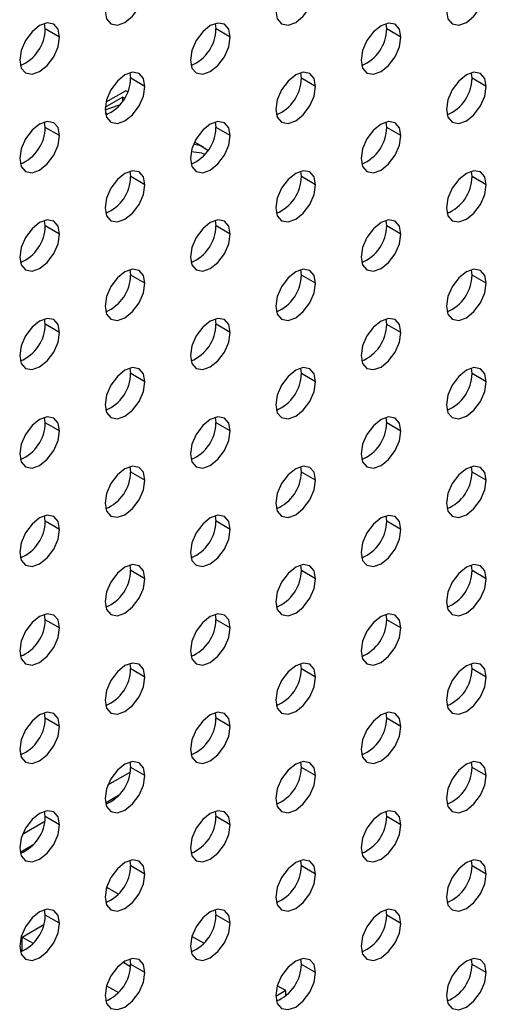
# Model space of a CAD drawing. Header units: millimetres. Extents: x 0 to 1118, y 0 to 864.
# Tile 380 of 397: x 1028.78 to 1031.1, y 704.77 to 709.67. Entities that reach past the tile are written whole.
import ezdxf

# ---------------------------------------------------------------- set-up
doc = ezdxf.new("R2010")
doc.units = ezdxf.units.MM

msp = doc.modelspace()

# ---------------------------------------------------------------- linework, layer by layer
at = {"color": 7, "linetype": 'Continuous', "lineweight": 25}
for p, q in [((1028.9034, 709.6257), (1028.9002, 709.6528)), ((1029.752, 709.6256), (1029.7487, 709.6527)), ((1030.6005, 709.6256), (1030.5973, 709.6526)), ((1028.9741, 709.5849), (1028.9034, 709.6257)), ((1029.8227, 709.5848), (1029.752, 709.6256)), ((1030.6712, 709.5847), (1030.6005, 709.6256)), ((1029.3277, 709.3807), (1029.3245, 709.4078)), ((1030.1762, 709.3806), (1030.173, 709.4077)), ((1031.0248, 709.3805), (1031.0215, 709.4076)), ((1029.3984, 709.3399), (1029.3277, 709.3807)), ((1030.2469, 709.3398), (1030.1762, 709.3806)), ((1031.0955, 709.3397), (1031.0248, 709.3805)), ((1029.3032, 709.318), (1029.2046, 709.261)), ((1029.313, 709.3123), (1029.3032, 709.318)), ((1029.2008, 709.2357), (1029.2876, 709.2858)), ((1029.2971, 709.2804), (1029.2876, 709.2858)), ((1029.2876, 709.2858), (1029.2876, 709.2656)), ((1028.9034, 709.1358), (1028.9002, 709.1629)), ((1029.752, 709.1357), (1029.7487, 709.1628)), ((1030.6005, 709.1356), (1030.5973, 709.1627)), ((1028.9741, 709.095), (1028.9034, 709.1358)), ((1029.8227, 709.0949), (1029.752, 709.1357)), ((1030.6712, 709.0948), (1030.6005, 709.1356)), ((1029.6897, 709.0374), (1029.6455, 709.0628)), ((1029.3277, 708.8908), (1029.3245, 708.9179)), ((1030.1762, 708.8907), (1030.173, 708.9178)), ((1031.0248, 708.8906), (1031.0215, 708.9177)), ((1029.3984, 708.85), (1029.3277, 708.8908)), ((1030.2469, 708.8499), (1030.1762, 708.8907)), ((1031.0955, 708.8498), (1031.0248, 708.8906)), ((1028.9034, 708.6459), (1028.9002, 708.673)), ((1029.752, 708.6458), (1029.7487, 708.6729)), ((1030.6005, 708.6457), (1030.5973, 708.6728)), ((1028.9741, 708.605), (1028.9034, 708.6459)), ((1029.8227, 708.605), (1029.752, 708.6458)), ((1030.6712, 708.6049), (1030.6005, 708.6457)), ((1029.3277, 708.4009), (1029.3245, 708.4279)), ((1030.1762, 708.4008), (1030.173, 708.4279)), ((1031.0248, 708.4007), (1031.0215, 708.4278)), ((1029.3984, 708.36), (1029.3277, 708.4009)), ((1030.2469, 708.36), (1030.1762, 708.4008)), ((1031.0955, 708.3599), (1031.0248, 708.4007)), ((1028.9034, 708.1559), (1028.9002, 708.183)), ((1029.752, 708.1559), (1029.7487, 708.1829)), ((1030.6005, 708.1558), (1030.5973, 708.1829)), ((1028.9741, 708.1151), (1028.9034, 708.1559)), ((1029.8227, 708.115), (1029.752, 708.1559)), ((1030.6712, 708.115), (1030.6005, 708.1558)), ((1029.3277, 707.9109), (1029.3245, 707.938)), ((1030.1762, 707.9109), (1030.173, 707.9379)), ((1031.0248, 707.9108), (1031.0215, 707.9379)), ((1029.3984, 707.8701), (1029.3277, 707.9109)), ((1030.2469, 707.87), (1030.1762, 707.9109)), ((1031.0955, 707.87), (1031.0248, 707.9108)), ((1028.9034, 707.666), (1028.9002, 707.6931)), ((1029.752, 707.6659), (1029.7487, 707.693)), ((1030.6005, 707.6659), (1030.5973, 707.6929)), ((1028.9741, 707.6252), (1028.9034, 707.666)), ((1029.8227, 707.6251), (1029.752, 707.6659)), ((1030.6712, 707.625), (1030.6005, 707.6659)), ((1029.3277, 707.421), (1029.3245, 707.4481)), ((1030.1762, 707.4209), (1030.173, 707.448)), ((1031.0248, 707.4209), (1031.0215, 707.4479)), ((1029.3984, 707.3802), (1029.3277, 707.421)), ((1030.2469, 707.3801), (1030.1762, 707.4209)), ((1031.0955, 707.38), (1031.0248, 707.4209)), ((1028.9034, 707.1761), (1028.9002, 707.2032)), ((1029.752, 707.176), (1029.7487, 707.2031)), ((1030.6005, 707.1759), (1030.5973, 707.203)), ((1028.9741, 707.1353), (1028.9034, 707.1761)), ((1029.8227, 707.1352), (1029.752, 707.176)), ((1030.6712, 707.1351), (1030.6005, 707.1759)), ((1029.3277, 706.9311), (1029.3245, 706.9582)), ((1030.1762, 706.931), (1030.173, 706.9581)), ((1031.0248, 706.9309), (1031.0215, 706.958)), ((1029.3984, 706.8903), (1029.3277, 706.9311)), ((1030.2469, 706.8902), (1030.1762, 706.931)), ((1031.0955, 706.8901), (1031.0248, 706.9309)), ((1028.9034, 706.6862), (1028.9002, 706.7133)), ((1029.752, 706.6861), (1029.7487, 706.7132)), ((1030.6005, 706.686), (1030.5973, 706.7131)), ((1028.9741, 706.6453), (1028.9034, 706.6862)), ((1029.8227, 706.6453), (1029.752, 706.6861)), ((1030.6712, 706.6452), (1030.6005, 706.686)), ((1029.3277, 706.4412), (1029.3245, 706.4683)), ((1030.1762, 706.4411), (1030.173, 706.4682)), ((1031.0248, 706.441), (1031.0215, 706.4681)), ((1029.3984, 706.4003), (1029.3277, 706.4412)), ((1030.2469, 706.4003), (1030.1762, 706.4411)), ((1031.0955, 706.4002), (1031.0248, 706.441)), ((1028.9034, 706.1962), (1028.9002, 706.2233)), ((1029.752, 706.1962), (1029.7487, 706.2232)), ((1030.6005, 706.1961), (1030.5973, 706.2232)), ((1028.9741, 706.1554), (1028.9034, 706.1962)), ((1029.8227, 706.1553), (1029.752, 706.1962)), ((1030.6712, 706.1553), (1030.6005, 706.1961)), ((1029.3277, 705.9512), (1029.3245, 705.9783)), ((1030.1762, 705.9512), (1030.173, 705.9782)), ((1031.0248, 705.9511), (1031.0215, 705.9782)), ((1029.2148, 705.8638), (1029.3258, 705.9279)), ((1029.3984, 705.9104), (1029.3277, 705.9512)), ((1030.2469, 705.9103), (1030.1762, 705.9512)), ((1031.0955, 705.9103), (1031.0248, 705.9511)), ((1029.2023, 705.775), (1029.27, 705.814)), ((1028.9034, 705.7063), (1028.9002, 705.7334)), ((1029.752, 705.7062), (1029.7487, 705.7333)), ((1030.6005, 705.7062), (1030.5973, 705.7332)), ((1028.7906, 705.6189), (1028.9015, 705.683)), ((1028.9741, 705.6655), (1028.9034, 705.7063)), ((1029.8227, 705.6654), (1029.752, 705.7062)), ((1030.6712, 705.6653), (1030.6005, 705.7062)), ((1028.778, 705.53), (1028.8457, 705.5691)), ((1029.3277, 705.4613), (1029.3245, 705.4884)), ((1030.1762, 705.4612), (1030.173, 705.4883)), ((1031.0248, 705.4612), (1031.0215, 705.4882)), ((1029.3984, 705.4205), (1029.3277, 705.4613)), ((1030.2469, 705.4204), (1030.1762, 705.4612)), ((1031.0955, 705.4203), (1031.0248, 705.4612)), ((1029.2063, 705.3486), (1029.2128, 705.3523)), ((1029.2671, 705.321), (1029.2128, 705.3523)), ((1028.9034, 705.2164), (1028.9002, 705.2435)), ((1029.752, 705.2163), (1029.7487, 705.2434)), ((1030.6005, 705.2162), (1030.5973, 705.2433)), ((1028.9741, 705.1756), (1028.9034, 705.2164)), ((1029.8227, 705.1755), (1029.752, 705.2163)), ((1030.6712, 705.1754), (1030.6005, 705.2162)), ((1028.7885, 705.1074), (1028.8963, 705.1696)), ((1028.7885, 705.0372), (1028.7885, 705.1074)), ((1028.7885, 705.1074), (1028.8428, 705.0761)), ((1029.6914, 705.076), (1029.6324, 705.1101)), ((1029.3277, 704.9714), (1029.3245, 704.9985)), ((1030.1762, 704.9713), (1030.173, 704.9984)), ((1031.0248, 704.9712), (1031.0215, 704.9983)), ((1029.3272, 704.9597), (1029.2895, 704.9815)), ((1029.3984, 704.9306), (1029.3277, 704.9714)), ((1030.2469, 704.9305), (1030.1762, 704.9713)), ((1031.0955, 704.9304), (1031.0248, 704.9712)), ((1029.2082, 704.8651), (1029.2672, 704.8311)), ((1030.099, 704.8407), (1030.049, 704.8118)), ((1030.099, 704.8407), (1030.0567, 704.8651)), ((1030.099, 704.8152), (1030.099, 704.8407))]:
    msp.add_line(p, q, dxfattribs=at)
at = {"color": 8, "linetype": 'Continuous', "lineweight": 25}
msp.add_line((1029.2015, 709.2093), (1029.214, 709.202), dxfattribs=at)
at = {"color": 7, "linetype": 'Continuous', "lineweight": 25, "flags": 128}
for points in [[(1029.2004, 709.7155), (1029.208, 709.6761), (1029.2294, 709.6514), (1029.2615, 709.6452), (1029.2994, 709.6583), (1029.3373, 709.6889), (1029.3694, 709.7322), (1029.3909, 709.7817), (1029.3984, 709.8298)], [(1030.0489, 709.7154), (1030.0565, 709.676), (1030.0779, 709.6513), (1030.1101, 709.6451), (1030.1479, 709.6583), (1030.1858, 709.6888), (1030.2179, 709.7322), (1030.2394, 709.7816), (1030.2469, 709.8297)], [(1030.8975, 709.7154), (1030.905, 709.676), (1030.9265, 709.6513), (1030.9586, 709.645), (1030.9965, 709.6582), (1031.0343, 709.6888), (1031.0665, 709.7321), (1031.0879, 709.7816), (1031.0955, 709.8297)], [(1028.9741, 709.5849), (1028.9666, 709.6243), (1028.9451, 709.649), (1028.913, 709.6552), (1028.8751, 709.6421), (1028.8373, 709.6115), (1028.8051, 709.5682), (1028.7837, 709.5187), (1028.7762, 709.4706)], [(1029.8227, 709.5848), (1029.8151, 709.6242), (1029.7937, 709.6489), (1029.7616, 709.6551), (1029.7237, 709.642), (1029.6858, 709.6114), (1029.6537, 709.5681), (1029.6322, 709.5186), (1029.6247, 709.4705)], [(1030.6712, 709.5847), (1030.6637, 709.6241), (1030.6422, 709.6488), (1030.6101, 709.6551), (1030.5722, 709.6419), (1030.5343, 709.6113), (1030.5022, 709.568), (1030.4807, 709.5185), (1030.4732, 709.4704)], [(1028.7762, 709.4706), (1028.7837, 709.4312), (1028.8051, 709.4065), (1028.8373, 709.4003), (1028.8751, 709.4134), (1028.913, 709.444), (1028.9451, 709.4873), (1028.9666, 709.5368), (1028.9741, 709.5849)], [(1029.6247, 709.4705), (1029.6322, 709.4311), (1029.6537, 709.4064), (1029.6858, 709.4002), (1029.7237, 709.4133), (1029.7616, 709.4439), (1029.7937, 709.4872), (1029.8151, 709.5367), (1029.8227, 709.5848)], [(1030.4732, 709.4704), (1030.4807, 709.431), (1030.5022, 709.4063), (1030.5343, 709.4001), (1030.5722, 709.4133), (1030.6101, 709.4438), (1030.6422, 709.4872), (1030.6637, 709.5366), (1030.6712, 709.5847)], [(1029.3984, 709.3399), (1029.3909, 709.3793), (1029.3694, 709.404), (1029.3373, 709.4102), (1029.2994, 709.3971), (1029.2615, 709.3665), (1029.2294, 709.3232), (1029.208, 709.2737), (1029.2004, 709.2256)], [(1030.2469, 709.3398), (1030.2394, 709.3792), (1030.2179, 709.4039), (1030.1858, 709.4101), (1030.1479, 709.397), (1030.1101, 709.3664), (1030.0779, 709.3231), (1030.0565, 709.2736), (1030.0489, 709.2255)], [(1031.0955, 709.3397), (1031.0879, 709.3791), (1031.0665, 709.4038), (1031.0343, 709.4101), (1030.9965, 709.3969), (1030.9586, 709.3663), (1030.9265, 709.323), (1030.905, 709.2735), (1030.8975, 709.2254)], [(1029.2004, 709.2256), (1029.208, 709.1862), (1029.2294, 709.1615), (1029.2615, 709.1553), (1029.2994, 709.1684), (1029.3373, 709.199), (1029.3694, 709.2423), (1029.3909, 709.2918), (1029.3984, 709.3399)], [(1030.0489, 709.2255), (1030.0565, 709.1861), (1030.0779, 709.1614), (1030.1101, 709.1552), (1030.1479, 709.1683), (1030.1858, 709.1989), (1030.2179, 709.2422), (1030.2394, 709.2917), (1030.2469, 709.3398)], [(1030.8975, 709.2254), (1030.905, 709.186), (1030.9265, 709.1613), (1030.9586, 709.1551), (1030.9965, 709.1683), (1031.0343, 709.1988), (1031.0665, 709.2422), (1031.0879, 709.2916), (1031.0955, 709.3397)], [(1029.2004, 709.223), (1029.2674, 709.246), (1029.2728, 709.2467)], [(1028.9741, 709.095), (1028.9666, 709.1344), (1028.9451, 709.1591), (1028.913, 709.1653), (1028.8751, 709.1521), (1028.8373, 709.1216), (1028.8051, 709.0782), (1028.7837, 709.0288), (1028.7762, 708.9807)], [(1029.8227, 709.0949), (1029.8151, 709.1343), (1029.7937, 709.159), (1029.7616, 709.1652), (1029.7237, 709.1521), (1029.6858, 709.1215), (1029.6537, 709.0782), (1029.6322, 709.0287), (1029.6247, 708.9806)], [(1030.6712, 709.0948), (1030.6637, 709.1342), (1030.6422, 709.1589), (1030.6101, 709.1651), (1030.5722, 709.152), (1030.5343, 709.1214), (1030.5022, 709.0781), (1030.4807, 709.0286), (1030.4732, 708.9805)], [(1028.7762, 708.9807), (1028.7837, 708.9413), (1028.8051, 708.9166), (1028.8373, 708.9103), (1028.8751, 708.9235), (1028.913, 708.9541), (1028.9451, 708.9974), (1028.9666, 709.0469), (1028.9741, 709.095)], [(1029.6247, 708.9806), (1029.6322, 708.9412), (1029.6537, 708.9165), (1029.6858, 708.9103), (1029.7237, 708.9234), (1029.7616, 708.954), (1029.7937, 708.9973), (1029.8151, 709.0468), (1029.8227, 709.0949)], [(1029.7118, 709.0205), (1029.6749, 709.0445), (1029.6407, 709.0522)], [(1030.4732, 708.9805), (1030.4807, 708.9411), (1030.5022, 708.9164), (1030.5343, 708.9102), (1030.5722, 708.9233), (1030.6101, 708.9539), (1030.6422, 708.9972), (1030.6637, 709.0467), (1030.6712, 709.0948)], [(1029.3984, 708.85), (1029.3909, 708.8894), (1029.3694, 708.9141), (1029.3373, 708.9203), (1029.2994, 708.9071), (1029.2615, 708.8766), (1029.2294, 708.8332), (1029.208, 708.7838), (1029.2004, 708.7357)], [(1030.2469, 708.8499), (1030.2394, 708.8893), (1030.2179, 708.914), (1030.1858, 708.9202), (1030.1479, 708.9071), (1030.1101, 708.8765), (1030.0779, 708.8332), (1030.0565, 708.7837), (1030.0489, 708.7356)], [(1031.0955, 708.8498), (1031.0879, 708.8892), (1031.0665, 708.9139), (1031.0343, 708.9201), (1030.9965, 708.907), (1030.9586, 708.8764), (1030.9265, 708.8331), (1030.905, 708.7836), (1030.8975, 708.7355)], [(1029.2004, 708.7357), (1029.208, 708.6963), (1029.2294, 708.6716), (1029.2615, 708.6653), (1029.2994, 708.6785), (1029.3373, 708.7091), (1029.3694, 708.7524), (1029.3909, 708.8019), (1029.3984, 708.85)], [(1030.0489, 708.7356), (1030.0565, 708.6962), (1030.0779, 708.6715), (1030.1101, 708.6653), (1030.1479, 708.6784), (1030.1858, 708.709), (1030.2179, 708.7523), (1030.2394, 708.8018), (1030.2469, 708.8499)], [(1030.8975, 708.7355), (1030.905, 708.6961), (1030.9265, 708.6714), (1030.9586, 708.6652), (1030.9965, 708.6783), (1031.0343, 708.7089), (1031.0665, 708.7522), (1031.0879, 708.8017), (1031.0955, 708.8498)], [(1028.9741, 708.605), (1028.9666, 708.6444), (1028.9451, 708.6691), (1028.913, 708.6754), (1028.8751, 708.6622), (1028.8373, 708.6316), (1028.8051, 708.5883), (1028.7837, 708.5388), (1028.7762, 708.4907)], [(1029.8227, 708.605), (1029.8151, 708.6444), (1029.7937, 708.6691), (1029.7616, 708.6753), (1029.7237, 708.6621), (1029.6858, 708.6316), (1029.6537, 708.5882), (1029.6322, 708.5388), (1029.6247, 708.4907)], [(1030.6712, 708.6049), (1030.6637, 708.6443), (1030.6422, 708.669), (1030.6101, 708.6752), (1030.5722, 708.662), (1030.5343, 708.6315), (1030.5022, 708.5882), (1030.4807, 708.5387), (1030.4732, 708.4906)], [(1028.7762, 708.4907), (1028.7837, 708.4513), (1028.8051, 708.4266), (1028.8373, 708.4204), (1028.8751, 708.4336), (1028.913, 708.4641), (1028.9451, 708.5075), (1028.9666, 708.5569), (1028.9741, 708.605)], [(1029.6247, 708.4907), (1029.6322, 708.4513), (1029.6537, 708.4266), (1029.6858, 708.4203), (1029.7237, 708.4335), (1029.7616, 708.4641), (1029.7937, 708.5074), (1029.8151, 708.5569), (1029.8227, 708.605)], [(1030.4732, 708.4906), (1030.4807, 708.4512), (1030.5022, 708.4265), (1030.5343, 708.4202), (1030.5722, 708.4334), (1030.6101, 708.464), (1030.6422, 708.5073), (1030.6637, 708.5568), (1030.6712, 708.6049)], [(1029.3984, 708.36), (1029.3909, 708.3994), (1029.3694, 708.4241), (1029.3373, 708.4304), (1029.2994, 708.4172), (1029.2615, 708.3866), (1029.2294, 708.3433), (1029.208, 708.2938), (1029.2004, 708.2457)], [(1030.2469, 708.36), (1030.2394, 708.3994), (1030.2179, 708.4241), (1030.1858, 708.4303), (1030.1479, 708.4171), (1030.1101, 708.3866), (1030.0779, 708.3432), (1030.0565, 708.2938), (1030.0489, 708.2457)], [(1031.0955, 708.3599), (1031.0879, 708.3993), (1031.0665, 708.424), (1031.0343, 708.4302), (1030.9965, 708.417), (1030.9586, 708.3865), (1030.9265, 708.3432), (1030.905, 708.2937), (1030.8975, 708.2456)], [(1029.2004, 708.2457), (1029.208, 708.2063), (1029.2294, 708.1816), (1029.2615, 708.1754), (1029.2994, 708.1886), (1029.3373, 708.2191), (1029.3694, 708.2625), (1029.3909, 708.3119), (1029.3984, 708.36)], [(1030.0489, 708.2457), (1030.0565, 708.2063), (1030.0779, 708.1816), (1030.1101, 708.1753), (1030.1479, 708.1885), (1030.1858, 708.2191), (1030.2179, 708.2624), (1030.2394, 708.3119), (1030.2469, 708.36)], [(1030.8975, 708.2456), (1030.905, 708.2062), (1030.9265, 708.1815), (1030.9586, 708.1752), (1030.9965, 708.1884), (1031.0343, 708.219), (1031.0665, 708.2623), (1031.0879, 708.3118), (1031.0955, 708.3599)], [(1028.9741, 708.1151), (1028.9666, 708.1545), (1028.9451, 708.1792), (1028.913, 708.1855), (1028.8751, 708.1723), (1028.8373, 708.1417), (1028.8051, 708.0984), (1028.7837, 708.0489), (1028.7762, 708.0008)], [(1029.8227, 708.115), (1029.8151, 708.1544), (1029.7937, 708.1791), (1029.7616, 708.1854), (1029.7237, 708.1722), (1029.6858, 708.1416), (1029.6537, 708.0983), (1029.6322, 708.0488), (1029.6247, 708.0007)], [(1030.6712, 708.115), (1030.6637, 708.1544), (1030.6422, 708.1791), (1030.6101, 708.1853), (1030.5722, 708.1721), (1030.5343, 708.1416), (1030.5022, 708.0982), (1030.4807, 708.0488), (1030.4732, 708.0007)], [(1028.7762, 708.0008), (1028.7837, 707.9614), (1028.8051, 707.9367), (1028.8373, 707.9305), (1028.8751, 707.9437), (1028.913, 707.9742), (1028.9451, 708.0175), (1028.9666, 708.067), (1028.9741, 708.1151)], [(1029.6247, 708.0007), (1029.6322, 707.9613), (1029.6537, 707.9366), (1029.6858, 707.9304), (1029.7237, 707.9436), (1029.7616, 707.9741), (1029.7937, 708.0175), (1029.8151, 708.0669), (1029.8227, 708.115)], [(1030.4732, 708.0007), (1030.4807, 707.9613), (1030.5022, 707.9366), (1030.5343, 707.9303), (1030.5722, 707.9435), (1030.6101, 707.9741), (1030.6422, 708.0174), (1030.6637, 708.0669), (1030.6712, 708.115)], [(1029.3984, 707.8701), (1029.3909, 707.9095), (1029.3694, 707.9342), (1029.3373, 707.9405), (1029.2994, 707.9273), (1029.2615, 707.8967), (1029.2294, 707.8534), (1029.208, 707.8039), (1029.2004, 707.7558)], [(1030.2469, 707.87), (1030.2394, 707.9094), (1030.2179, 707.9341), (1030.1858, 707.9404), (1030.1479, 707.9272), (1030.1101, 707.8966), (1030.0779, 707.8533), (1030.0565, 707.8038), (1030.0489, 707.7557)], [(1031.0955, 707.87), (1031.0879, 707.9094), (1031.0665, 707.9341), (1031.0343, 707.9403), (1030.9965, 707.9271), (1030.9586, 707.8966), (1030.9265, 707.8532), (1030.905, 707.8038), (1030.8975, 707.7557)], [(1029.2004, 707.7558), (1029.208, 707.7164), (1029.2294, 707.6917), (1029.2615, 707.6855), (1029.2994, 707.6987), (1029.3373, 707.7292), (1029.3694, 707.7725), (1029.3909, 707.822), (1029.3984, 707.8701)], [(1030.0489, 707.7557), (1030.0565, 707.7163), (1030.0779, 707.6916), (1030.1101, 707.6854), (1030.1479, 707.6986), (1030.1858, 707.7291), (1030.2179, 707.7725), (1030.2394, 707.8219), (1030.2469, 707.87)], [(1030.8975, 707.7557), (1030.905, 707.7163), (1030.9265, 707.6916), (1030.9586, 707.6853), (1030.9965, 707.6985), (1031.0343, 707.7291), (1031.0665, 707.7724), (1031.0879, 707.8219), (1031.0955, 707.87)], [(1028.9741, 707.6252), (1028.9666, 707.6646), (1028.9451, 707.6893), (1028.913, 707.6955), (1028.8751, 707.6824), (1028.8373, 707.6518), (1028.8051, 707.6085), (1028.7837, 707.559), (1028.7762, 707.5109)], [(1029.8227, 707.6251), (1029.8151, 707.6645), (1029.7937, 707.6892), (1029.7616, 707.6954), (1029.7237, 707.6823), (1029.6858, 707.6517), (1029.6537, 707.6084), (1029.6322, 707.5589), (1029.6247, 707.5108)], [(1030.6712, 707.625), (1030.6637, 707.6644), (1030.6422, 707.6891), (1030.6101, 707.6954), (1030.5722, 707.6822), (1030.5343, 707.6516), (1030.5022, 707.6083), (1030.4807, 707.5588), (1030.4732, 707.5107)], [(1028.7762, 707.5109), (1028.7837, 707.4715), (1028.8051, 707.4468), (1028.8373, 707.4406), (1028.8751, 707.4537), (1028.913, 707.4843), (1028.9451, 707.5276), (1028.9666, 707.5771), (1028.9741, 707.6252)], [(1029.6247, 707.5108), (1029.6322, 707.4714), (1029.6537, 707.4467), (1029.6858, 707.4405), (1029.7237, 707.4536), (1029.7616, 707.4842), (1029.7937, 707.5275), (1029.8151, 707.577), (1029.8227, 707.6251)], [(1030.4732, 707.5107), (1030.4807, 707.4713), (1030.5022, 707.4466), (1030.5343, 707.4404), (1030.5722, 707.4536), (1030.6101, 707.4841), (1030.6422, 707.5275), (1030.6637, 707.5769), (1030.6712, 707.625)], [(1029.3984, 707.3802), (1029.3909, 707.4196), (1029.3694, 707.4443), (1029.3373, 707.4505), (1029.2994, 707.4374), (1029.2615, 707.4068), (1029.2294, 707.3635), (1029.208, 707.314), (1029.2004, 707.2659)], [(1030.2469, 707.3801), (1030.2394, 707.4195), (1030.2179, 707.4442), (1030.1858, 707.4504), (1030.1479, 707.4373), (1030.1101, 707.4067), (1030.0779, 707.3634), (1030.0565, 707.3139), (1030.0489, 707.2658)], [(1031.0955, 707.38), (1031.0879, 707.4194), (1031.0665, 707.4441), (1031.0343, 707.4504), (1030.9965, 707.4372), (1030.9586, 707.4066), (1030.9265, 707.3633), (1030.905, 707.3138), (1030.8975, 707.2657)], [(1029.2004, 707.2659), (1029.208, 707.2265), (1029.2294, 707.2018), (1029.2615, 707.1956), (1029.2994, 707.2087), (1029.3373, 707.2393), (1029.3694, 707.2826), (1029.3909, 707.3321), (1029.3984, 707.3802)], [(1030.0489, 707.2658), (1030.0565, 707.2264), (1030.0779, 707.2017), (1030.1101, 707.1955), (1030.1479, 707.2086), (1030.1858, 707.2392), (1030.2179, 707.2825), (1030.2394, 707.332), (1030.2469, 707.3801)], [(1030.8975, 707.2657), (1030.905, 707.2263), (1030.9265, 707.2016), (1030.9586, 707.1954), (1030.9965, 707.2086), (1031.0343, 707.2391), (1031.0665, 707.2825), (1031.0879, 707.3319), (1031.0955, 707.38)], [(1028.9741, 707.1353), (1028.9666, 707.1747), (1028.9451, 707.1994), (1028.913, 707.2056), (1028.8751, 707.1924), (1028.8373, 707.1619), (1028.8051, 707.1185), (1028.7837, 707.0691), (1028.7762, 707.021)], [(1029.8227, 707.1352), (1029.8151, 707.1746), (1029.7937, 707.1993), (1029.7616, 707.2055), (1029.7237, 707.1924), (1029.6858, 707.1618), (1029.6537, 707.1185), (1029.6322, 707.069), (1029.6247, 707.0209)], [(1030.6712, 707.1351), (1030.6637, 707.1745), (1030.6422, 707.1992), (1030.6101, 707.2054), (1030.5722, 707.1923), (1030.5343, 707.1617), (1030.5022, 707.1184), (1030.4807, 707.0689), (1030.4732, 707.0208)], [(1028.7762, 707.021), (1028.7837, 706.9816), (1028.8051, 706.9569), (1028.8373, 706.9506), (1028.8751, 706.9638), (1028.913, 706.9944), (1028.9451, 707.0377), (1028.9666, 707.0872), (1028.9741, 707.1353)], [(1029.6247, 707.0209), (1029.6322, 706.9815), (1029.6537, 706.9568), (1029.6858, 706.9506), (1029.7237, 706.9637), (1029.7616, 706.9943), (1029.7937, 707.0376), (1029.8151, 707.0871), (1029.8227, 707.1352)], [(1030.4732, 707.0208), (1030.4807, 706.9814), (1030.5022, 706.9567), (1030.5343, 706.9505), (1030.5722, 706.9636), (1030.6101, 706.9942), (1030.6422, 707.0375), (1030.6637, 707.087), (1030.6712, 707.1351)], [(1029.3984, 706.8903), (1029.3909, 706.9297), (1029.3694, 706.9544), (1029.3373, 706.9606), (1029.2994, 706.9474), (1029.2615, 706.9169), (1029.2294, 706.8735), (1029.208, 706.8241), (1029.2004, 706.776)], [(1030.2469, 706.8902), (1030.2394, 706.9296), (1030.2179, 706.9543), (1030.1858, 706.9605), (1030.1479, 706.9474), (1030.1101, 706.9168), (1030.0779, 706.8735), (1030.0565, 706.824), (1030.0489, 706.7759)], [(1031.0955, 706.8901), (1031.0879, 706.9295), (1031.0665, 706.9542), (1031.0343, 706.9604), (1030.9965, 706.9473), (1030.9586, 706.9167), (1030.9265, 706.8734), (1030.905, 706.8239), (1030.8975, 706.7758)], [(1029.2004, 706.776), (1029.208, 706.7366), (1029.2294, 706.7119), (1029.2615, 706.7056), (1029.2994, 706.7188), (1029.3373, 706.7494), (1029.3694, 706.7927), (1029.3909, 706.8422), (1029.3984, 706.8903)], [(1030.0489, 706.7759), (1030.0565, 706.7365), (1030.0779, 706.7118), (1030.1101, 706.7056), (1030.1479, 706.7187), (1030.1858, 706.7493), (1030.2179, 706.7926), (1030.2394, 706.8421), (1030.2469, 706.8902)], [(1030.8975, 706.7758), (1030.905, 706.7364), (1030.9265, 706.7117), (1030.9586, 706.7055), (1030.9965, 706.7186), (1031.0343, 706.7492), (1031.0665, 706.7925), (1031.0879, 706.842), (1031.0955, 706.8901)], [(1028.9741, 706.6453), (1028.9666, 706.6847), (1028.9451, 706.7094), (1028.913, 706.7157), (1028.8751, 706.7025), (1028.8373, 706.6719), (1028.8051, 706.6286), (1028.7837, 706.5791), (1028.7762, 706.531)], [(1029.8227, 706.6453), (1029.8151, 706.6847), (1029.7937, 706.7094), (1029.7616, 706.7156), (1029.7237, 706.7024), (1029.6858, 706.6719), (1029.6537, 706.6285), (1029.6322, 706.5791), (1029.6247, 706.531)], [(1030.6712, 706.6452), (1030.6637, 706.6846), (1030.6422, 706.7093), (1030.6101, 706.7155), (1030.5722, 706.7024), (1030.5343, 706.6718), (1030.5022, 706.6285), (1030.4807, 706.579), (1030.4732, 706.5309)], [(1028.7762, 706.531), (1028.7837, 706.4916), (1028.8051, 706.467), (1028.8373, 706.4607), (1028.8751, 706.4739), (1028.913, 706.5045), (1028.9451, 706.5478), (1028.9666, 706.5972), (1028.9741, 706.6453)], [(1029.6247, 706.531), (1029.6322, 706.4916), (1029.6537, 706.4669), (1029.6858, 706.4606), (1029.7237, 706.4738), (1029.7616, 706.5044), (1029.7937, 706.5477), (1029.8151, 706.5972), (1029.8227, 706.6453)], [(1030.4732, 706.5309), (1030.4807, 706.4915), (1030.5022, 706.4668), (1030.5343, 706.4606), (1030.5722, 706.4737), (1030.6101, 706.5043), (1030.6422, 706.5476), (1030.6637, 706.5971), (1030.6712, 706.6452)], [(1029.3984, 706.4003), (1029.3909, 706.4397), (1029.3694, 706.4644), (1029.3373, 706.4707), (1029.2994, 706.4575), (1029.2615, 706.4269), (1029.2294, 706.3836), (1029.208, 706.3341), (1029.2004, 706.286)], [(1030.2469, 706.4003), (1030.2394, 706.4397), (1030.2179, 706.4644), (1030.1858, 706.4706), (1030.1479, 706.4574), (1030.1101, 706.4269), (1030.0779, 706.3835), (1030.0565, 706.3341), (1030.0489, 706.286)], [(1031.0955, 706.4002), (1031.0879, 706.4396), (1031.0665, 706.4643), (1031.0343, 706.4705), (1030.9965, 706.4573), (1030.9586, 706.4268), (1030.9265, 706.3835), (1030.905, 706.334), (1030.8975, 706.2859)], [(1029.2004, 706.286), (1029.208, 706.2466), (1029.2294, 706.2219), (1029.2615, 706.2157), (1029.2994, 706.2289), (1029.3373, 706.2594), (1029.3694, 706.3028), (1029.3909, 706.3522), (1029.3984, 706.4003)], [(1030.0489, 706.286), (1030.0565, 706.2466), (1030.0779, 706.2219), (1030.1101, 706.2156), (1030.1479, 706.2288), (1030.1858, 706.2594), (1030.2179, 706.3027), (1030.2394, 706.3522), (1030.2469, 706.4003)], [(1030.8975, 706.2859), (1030.905, 706.2465), (1030.9265, 706.2218), (1030.9586, 706.2155), (1030.9965, 706.2287), (1031.0343, 706.2593), (1031.0665, 706.3026), (1031.0879, 706.3521), (1031.0955, 706.4002)], [(1028.9741, 706.1554), (1028.9666, 706.1948), (1028.9451, 706.2195), (1028.913, 706.2258), (1028.8751, 706.2126), (1028.8373, 706.182), (1028.8051, 706.1387), (1028.7837, 706.0892), (1028.7762, 706.0411)], [(1029.8227, 706.1553), (1029.8151, 706.1947), (1029.7937, 706.2194), (1029.7616, 706.2257), (1029.7237, 706.2125), (1029.6858, 706.1819), (1029.6537, 706.1386), (1029.6322, 706.0891), (1029.6247, 706.041)], [(1030.6712, 706.1553), (1030.6637, 706.1947), (1030.6422, 706.2194), (1030.6101, 706.2256), (1030.5722, 706.2124), (1030.5343, 706.1819), (1030.5022, 706.1385), (1030.4807, 706.0891), (1030.4732, 706.041)], [(1028.7762, 706.0411), (1028.7837, 706.0017), (1028.8051, 705.977), (1028.8373, 705.9708), (1028.8751, 705.984), (1028.913, 706.0145), (1028.9451, 706.0578), (1028.9666, 706.1073), (1028.9741, 706.1554)], [(1029.6247, 706.041), (1029.6322, 706.0016), (1029.6537, 705.9769), (1029.6858, 705.9707), (1029.7237, 705.9839), (1029.7616, 706.0144), (1029.7937, 706.0578), (1029.8151, 706.1072), (1029.8227, 706.1553)], [(1030.4732, 706.041), (1030.4807, 706.0016), (1030.5022, 705.9769), (1030.5343, 705.9706), (1030.5722, 705.9838), (1030.6101, 706.0144), (1030.6422, 706.0577), (1030.6637, 706.1072), (1030.6712, 706.1553)], [(1029.3984, 705.9104), (1029.3909, 705.9498), (1029.3694, 705.9745), (1029.3373, 705.9808), (1029.2994, 705.9676), (1029.2615, 705.937), (1029.2294, 705.8937), (1029.208, 705.8442), (1029.2004, 705.7961)], [(1030.2469, 705.9103), (1030.2394, 705.9497), (1030.2179, 705.9744), (1030.1858, 705.9807), (1030.1479, 705.9675), (1030.1101, 705.9369), (1030.0779, 705.8936), (1030.0565, 705.8441), (1030.0489, 705.796)], [(1031.0955, 705.9103), (1031.0879, 705.9497), (1031.0665, 705.9744), (1031.0343, 705.9806), (1030.9965, 705.9674), (1030.9586, 705.9369), (1030.9265, 705.8935), (1030.905, 705.8441), (1030.8975, 705.796)], [(1029.2004, 705.7961), (1029.208, 705.7567), (1029.2294, 705.732), (1029.2615, 705.7258), (1029.2994, 705.739), (1029.3373, 705.7695), (1029.3694, 705.8128), (1029.3909, 705.8623), (1029.3984, 705.9104)], [(1030.0489, 705.796), (1030.0565, 705.7566), (1030.0779, 705.7319), (1030.1101, 705.7257), (1030.1479, 705.7389), (1030.1858, 705.7694), (1030.2179, 705.8128), (1030.2394, 705.8622), (1030.2469, 705.9103)], [(1030.8975, 705.796), (1030.905, 705.7566), (1030.9265, 705.7319), (1030.9586, 705.7256), (1030.9965, 705.7388), (1031.0343, 705.7694), (1031.0665, 705.8127), (1031.0879, 705.8622), (1031.0955, 705.9103)], [(1028.9741, 705.6655), (1028.9666, 705.7049), (1028.9451, 705.7296), (1028.913, 705.7358), (1028.8751, 705.7227), (1028.8373, 705.6921), (1028.8051, 705.6488), (1028.7837, 705.5993), (1028.7762, 705.5512)], [(1029.8227, 705.6654), (1029.8151, 705.7048), (1029.7937, 705.7295), (1029.7616, 705.7358), (1029.7237, 705.7226), (1029.6858, 705.692), (1029.6537, 705.6487), (1029.6322, 705.5992), (1029.6247, 705.5511)], [(1030.6712, 705.6653), (1030.6637, 705.7047), (1030.6422, 705.7294), (1030.6101, 705.7357), (1030.5722, 705.7225), (1030.5343, 705.6919), (1030.5022, 705.6486), (1030.4807, 705.5991), (1030.4732, 705.551)], [(1028.7762, 705.5512), (1028.7837, 705.5118), (1028.8051, 705.4871), (1028.8373, 705.4809), (1028.8751, 705.494), (1028.913, 705.5246), (1028.9451, 705.5679), (1028.9666, 705.6174), (1028.9741, 705.6655)], [(1029.6247, 705.5511), (1029.6322, 705.5117), (1029.6537, 705.487), (1029.6858, 705.4808), (1029.7237, 705.494), (1029.7616, 705.5245), (1029.7937, 705.5678), (1029.8151, 705.6173), (1029.8227, 705.6654)], [(1030.4732, 705.551), (1030.4807, 705.5116), (1030.5022, 705.4869), (1030.5343, 705.4807), (1030.5722, 705.4939), (1030.6101, 705.5244), (1030.6422, 705.5678), (1030.6637, 705.6172), (1030.6712, 705.6653)], [(1029.3984, 705.4205), (1029.3909, 705.4599), (1029.3694, 705.4846), (1029.3373, 705.4908), (1029.2994, 705.4777), (1029.2615, 705.4471), (1029.2294, 705.4038), (1029.208, 705.3543), (1029.2004, 705.3062)], [(1030.2469, 705.4204), (1030.2394, 705.4598), (1030.2179, 705.4845), (1030.1858, 705.4907), (1030.1479, 705.4776), (1030.1101, 705.447), (1030.0779, 705.4037), (1030.0565, 705.3542), (1030.0489, 705.3061)], [(1031.0955, 705.4203), (1031.0879, 705.4597), (1031.0665, 705.4844), (1031.0343, 705.4907), (1030.9965, 705.4775), (1030.9586, 705.4469), (1030.9265, 705.4036), (1030.905, 705.3541), (1030.8975, 705.306)], [(1029.2004, 705.3062), (1029.208, 705.2668), (1029.2294, 705.2421), (1029.2615, 705.2359), (1029.2994, 705.249), (1029.3373, 705.2796), (1029.3694, 705.3229), (1029.3909, 705.3724), (1029.3984, 705.4205)], [(1030.0489, 705.3061), (1030.0565, 705.2667), (1030.0779, 705.242), (1030.1101, 705.2358), (1030.1479, 705.2489), (1030.1858, 705.2795), (1030.2179, 705.3228), (1030.2394, 705.3723), (1030.2469, 705.4204)], [(1030.8975, 705.306), (1030.905, 705.2666), (1030.9265, 705.2419), (1030.9586, 705.2357), (1030.9965, 705.2489), (1031.0343, 705.2794), (1031.0665, 705.3228), (1031.0879, 705.3722), (1031.0955, 705.4203)], [(1028.9741, 705.1756), (1028.9666, 705.215), (1028.9451, 705.2397), (1028.913, 705.2459), (1028.8751, 705.2327), (1028.8373, 705.2022), (1028.8051, 705.1588), (1028.7837, 705.1094), (1028.7762, 705.0613)], [(1029.8227, 705.1755), (1029.8151, 705.2149), (1029.7937, 705.2396), (1029.7616, 705.2458), (1029.7237, 705.2327), (1029.6858, 705.2021), (1029.6537, 705.1588), (1029.6322, 705.1093), (1029.6247, 705.0612)], [(1030.6712, 705.1754), (1030.6637, 705.2148), (1030.6422, 705.2395), (1030.6101, 705.2457), (1030.5722, 705.2326), (1030.5343, 705.202), (1030.5022, 705.1587), (1030.4807, 705.1092), (1030.4732, 705.0611)], [(1028.7762, 705.0613), (1028.7837, 705.0219), (1028.8051, 704.9972), (1028.8373, 704.9909), (1028.8751, 705.0041), (1028.913, 705.0347), (1028.9451, 705.078), (1028.9666, 705.1275), (1028.9741, 705.1756)], [(1029.6247, 705.0612), (1029.6322, 705.0218), (1029.6537, 704.9971), (1029.6858, 704.9909), (1029.7237, 705.004), (1029.7616, 705.0346), (1029.7937, 705.0779), (1029.8151, 705.1274), (1029.8227, 705.1755)], [(1030.4732, 705.0611), (1030.4807, 705.0217), (1030.5022, 704.997), (1030.5343, 704.9908), (1030.5722, 705.0039), (1030.6101, 705.0345), (1030.6422, 705.0778), (1030.6637, 705.1273), (1030.6712, 705.1754)], [(1029.3984, 704.9306), (1029.3909, 704.97), (1029.3694, 704.9947), (1029.3373, 705.0009), (1029.2994, 704.9877), (1029.2615, 704.9572), (1029.2294, 704.9138), (1029.208, 704.8644), (1029.2004, 704.8163)], [(1030.2469, 704.9305), (1030.2394, 704.9699), (1030.2179, 704.9946), (1030.1858, 705.0008), (1030.1479, 704.9877), (1030.1101, 704.9571), (1030.0779, 704.9138), (1030.0565, 704.8643), (1030.0489, 704.8162)], [(1031.0955, 704.9304), (1031.0879, 704.9698), (1031.0665, 704.9945), (1031.0343, 705.0007), (1030.9965, 704.9876), (1030.9586, 704.957), (1030.9265, 704.9137), (1030.905, 704.8642), (1030.8975, 704.8161)], [(1029.2004, 704.8163), (1029.208, 704.7769), (1029.2294, 704.7522), (1029.2615, 704.7459), (1029.2994, 704.7591), (1029.3373, 704.7897), (1029.3694, 704.833), (1029.3909, 704.8825), (1029.3984, 704.9306)], [(1030.0489, 704.8162), (1030.0565, 704.7768), (1030.0779, 704.7521), (1030.1101, 704.7459), (1030.1479, 704.759), (1030.1858, 704.7896), (1030.2179, 704.8329), (1030.2394, 704.8824), (1030.2469, 704.9305)], [(1030.8975, 704.8161), (1030.905, 704.7767), (1030.9265, 704.752), (1030.9586, 704.7458), (1030.9965, 704.7589), (1031.0343, 704.7895), (1031.0665, 704.8328), (1031.0879, 704.8823), (1031.0955, 704.9304)]]:
    msp.add_lwpolyline(points, dxfattribs=at)
at = {"color": 8, "linetype": 'Continuous', "lineweight": 25, "flags": 128}
msp.add_lwpolyline([(1029.6964, 709.0009), (1029.682, 709.0078), (1029.6286, 709.0147)], dxfattribs=at)
at = {"color": 7, "linetype": 'Continuous', "lineweight": 25}
for centre in [(1028.7033, 709.6286), (1029.5518, 709.6285), (1030.4004, 709.6285), (1029.1276, 709.3836), (1029.9761, 709.3835), (1030.8246, 709.3835), (1028.7033, 709.1387), (1029.5518, 709.1386), (1030.4004, 709.1385), (1029.1276, 708.8937), (1029.9761, 708.8936), (1030.8246, 708.8935), (1028.7033, 708.6488), (1029.5518, 708.6487), (1030.4004, 708.6486), (1029.1276, 708.4038), (1029.9761, 708.4037), (1030.8246, 708.4036), (1028.7033, 708.1588), (1029.5518, 708.1588), (1030.4004, 708.1587), (1029.1276, 707.9138), (1029.9761, 707.9138), (1030.8246, 707.9137), (1028.7033, 707.6689), (1029.5518, 707.6688), (1030.4004, 707.6688), (1029.1276, 707.4239), (1029.9761, 707.4238), (1030.8246, 707.4238), (1028.7033, 707.179), (1029.5518, 707.1789), (1030.4004, 707.1788), (1029.1276, 706.934), (1029.9761, 706.9339), (1030.8246, 706.9338), (1028.7033, 706.6891), (1029.5518, 706.689), (1030.4004, 706.6889), (1029.1276, 706.4441), (1029.9761, 706.444), (1030.8246, 706.4439), (1028.7033, 706.1991), (1029.5518, 706.1991), (1030.4004, 706.199), (1029.1276, 705.9541), (1029.9761, 705.9541), (1030.8246, 705.954), (1028.7033, 705.7092), (1029.5518, 705.7091), (1030.4004, 705.7091), (1029.1276, 705.4642), (1029.9761, 705.4641), (1030.8246, 705.4641), (1028.7033, 705.2193), (1029.5518, 705.2192), (1030.4004, 705.2191), (1029.1276, 704.9743), (1029.9761, 704.9742), (1030.8246, 704.9741)]:
    msp.add_arc(centre, 0.2001, 292.337, 359.1667, dxfattribs=at)

doc.saveas('drawing.dxf')
